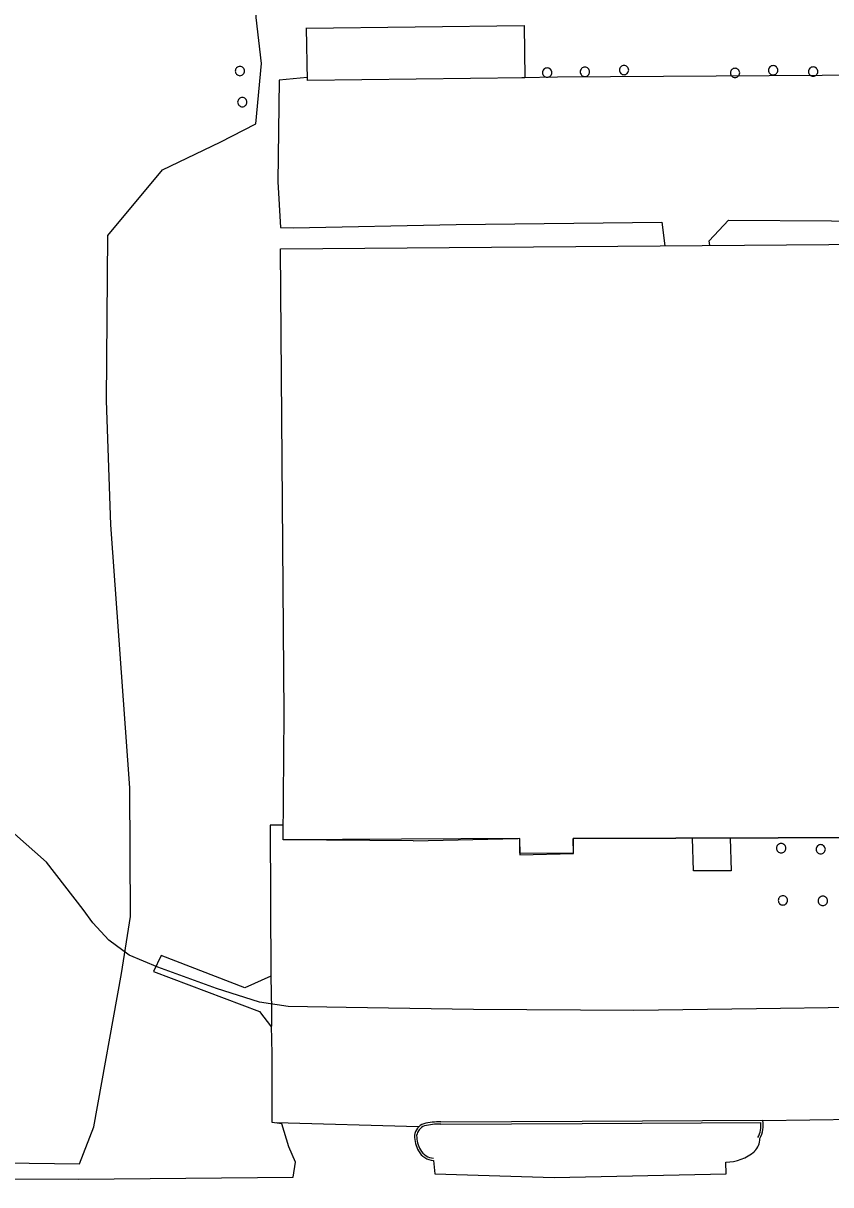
# Model space of a CAD drawing. Extents: x 2145380 to 2156929, y 139568 to 149130.
# Drawn here: x 2150346 to 2150561.8, y 141666.5 to 141976.9 of the extents above; entities that cross this region are included whole.
import ezdxf

# ---------------------------------------------------------------- set-up
doc = ezdxf.new("R2010")
doc.units = 0
for name, color, linetype in [('TOPO_Asphalt', 7, 'Continuous'), ('TOPO_Building', 7, 'Continuous'), ('TOPO_Concrete', 7, 'Continuous'), ('TOPO_Curb Back', 7, 'Continuous'), ('TOPO_Fence', 7, 'Continuous'), ('TOPO_Flowline', 7, 'Continuous'), ('TOPO_Misc', 7, 'Continuous'), ('TOPO_Tree', 7, 'Continuous'), ('TOPO_Wall Freestanding', 7, 'Continuous')]:
    doc.layers.add(name, color=color, linetype=linetype)

# ---------------------------------------------------------------- blocks, each defined once
blk = doc.blocks.new('POST')
at = {"layer": 'TOPO_Misc'}
for start, end in [(89.99996, 180.00004), (179.99996, 270.00004), (359.99996, 90.00004), (269.99996, 0.00004)]:
    blk.add_arc((-0.01, 0.03), 3.16, start, end, dxfattribs=at)

msp = doc.modelspace()

# ---------------------------------------------------------------- linework, layer by layer
at = {"layer": 'TOPO_Asphalt'}
for p, q in [((2150451.64, 141681.92), (2150413.54, 141683)), ((2150573.84, 141683.97), (2150543.68, 141683.53))]:
    msp.add_line(p, q, dxfattribs=at)
for points in [[(2150421.89, 141962.35), (2150414.35, 141961.72), (2150414, 141934.55), (2150414.69, 141922.34), (2150418.15, 141922.25)], [(2150626.27, 141963.32), (2150559.5, 141962.96), (2150488.73, 141962.45), (2150479.24, 141962.33)], [(2150415.47, 141762.61), (2150411.97, 141762.58), (2150412.18, 141722.1), (2150412.36, 141713.37), (2150412.32, 141708.94)], [(2150418.13, 141668.51), (2150418.69, 141672.56), (2150416.98, 141676.58), (2150415.09, 141682.78), (2150412.5, 141683.15), (2150412.47, 141701.51), (2150412.32, 141708.94)], [(2150455.63, 141673), (2150455.96, 141669.37), (2150487.87, 141668.45), (2150533.82, 141669.36), (2150533.72, 141672.54)], [(2150036.31, 141666.66), (2150062.03, 141667.42), (2150084.63, 141667.15), (2150096.44, 141668.79), (2150100.18, 141667.72), (2150144.27, 141666.48), (2150162.33, 141667.55), (2150165.34, 141669.64), (2150171.75, 141669.83), (2150174.04, 141668.57), (2150192.94, 141667.37), (2150231.19, 141667.96), (2150284.16, 141668.2), (2150360.72, 141667.97), (2150418.15, 141668.5)]]:
    msp.add_lwpolyline(points, dxfattribs=at)
for centre, radius, start, end in [((2150537.62, 141679.03), 5.26, 316.965, 357.9206), ((2150533.8, 141684.12), 11.58, 269.6355, 311.4685)]:
    msp.add_arc(centre, radius, start, end, dxfattribs=at)
at = {"layer": 'TOPO_Building'}
msp.add_line((2150450.22, 141758.35), (2150478.17, 141759), dxfattribs=at)
for points in [[(2150421.62, 141975.54), (2150479.88, 141976.33), (2150480.07, 141962.34), (2150421.9, 141961.55), (2150421.71, 141975.65)], [(2150478.58, 141759), (2150478.68, 141754.67), (2150493.03, 141755), (2150492.94, 141758.99), (2150630, 141759.43), (2150631.02, 141771.72)], [(2150450.22, 141758.35), (2150415.44, 141758.64), (2150415.44, 141758.64)]]:
    msp.add_lwpolyline(points, dxfattribs=at)
msp.add_lwpolyline([(2150414.75, 141916.64), (2150628.96, 141918.31), (2150637.38, 141838.37), (2150631.52, 141777.75), (2150630, 141759.43), (2150492.94, 141758.99), (2150492.91, 141755), (2150478.69, 141755.12), (2150478.72, 141759), (2150415.44, 141758.64), (2150415.72, 141792.35)], close=True, dxfattribs=at)
at = {"layer": 'TOPO_Concrete'}
msp.add_lwpolyline([(2150412.17, 141722.23), (2150405.15, 141719.12), (2150382.8, 141727.76), (2150380.79, 141723.5), (2150409.14, 141712.74), (2150412.32, 141708.59)], dxfattribs=at)
at = {"layer": 'TOPO_Curb Back'}
for points in [[(2150457.58, 141683.28), (2150495.35, 141683.47), (2150543.66, 141683.7)], [(2150457.58, 141682.68), (2150495.35, 141682.87), (2150543.13, 141683.09)]]:
    msp.add_lwpolyline(points, dxfattribs=at)
for centre, radius, start, end in [((2150454.44, 141679.09), 3.97, 111.2664, 171.2685), ((2150454.44, 141679.09), 3.37, 111.9421, 170.4786), ((2150457.17, 141665.3), 17.99, 88.6637, 103.4051), ((2150457.17, 141665.3), 17.39, 88.6359, 103.2645), ((2150535.73, 141682.48), 7.42, 333.0121, 4.7273), ((2150535.73, 141682.48), 8.02, 333.0128, 8.7032), ((2150459.11, 141679.75), 8.6, 180.381, 209.5619), ((2150459.11, 141679.75), 8.01, 180.7316, 209.5762), ((2150455.92, 141677.9), 4.92, 209.156, 266.5854), ((2150455.92, 141677.9), 4.32, 209.1289, 266.5838)]:
    msp.add_arc(centre, radius, start, end, dxfattribs=at)
at = {"layer": 'TOPO_Fence'}
msp.add_lwpolyline([(2150534.95, 141759.12), (2150535.21, 141750.34), (2150525.11, 141750.39), (2150524.86, 141759.09)], dxfattribs=at)
at = {"layer": 'TOPO_Flowline'}
msp.add_lwpolyline([(2150567.53, 141713.88), (2150541.92, 141713.49), (2150509.16, 141713.09), (2150466.33, 141713.31), (2150432.28, 141713.86), (2150416.8, 141714.12), (2150409.15, 141715.25), (2150397.63, 141718.93), (2150381.89, 141724.6), (2150374.31, 141727.84), (2150368.87, 141731.89), (2150364.57, 141736.5), (2150362, 141740.07), (2150352.2, 141752.66), (2150343.64, 141760.25), (2150336.95, 141766.5), (2150331.04, 141772.47), (2150324.59, 141777.76), (2150319.65, 141782.69), (2150316.58, 141785.5)], dxfattribs=at)
at = {"layer": 'TOPO_Tree'}
msp.add_lwpolyline([(2150340.89, 141672.32), (2150361.02, 141672.11), (2150364.8, 141681.99), (2150372.22, 141722.97), (2150374.66, 141738.2), (2150374.45, 141772.52), (2150369.37, 141842.8), (2150368.18, 141876.03), (2150368.53, 141920.18), (2150383.14, 141937.69), (2150398.6, 141945.15), (2150408.16, 141950.03), (2150409.6, 141966.14), (2150408.22, 141978.41), (2150407.26, 142008.34), (2150406.61, 142044.05), (2150408.14, 142094.16), (2150409.5, 142137.13), (2150403.71, 142151.14), (2150399.55, 142156.39), (2150393.85, 142160.13), (2150387.19, 142162.92), (2150345.67, 142164.43)], dxfattribs=at)
at = {"layer": 'TOPO_Wall Freestanding'}
for points in [[(2150529.52, 141917.53), (2150529.33, 141918.71), (2150534.48, 141924.23), (2150589.51, 141923.87)], [(2150418.15, 141922.25), (2150461.65, 141923.08), (2150516.65, 141923.69), (2150517.43, 141917.44)]]:
    msp.add_lwpolyline(points, dxfattribs=at)

# ---------------------------------------------------------------- block references
at = {"layer": 'TOPO_Misc', "xscale": 0.39370000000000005, "yscale": 0.3937000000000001}
for p in [(2150403.88, 141964.11), (2150486, 141963.69), (2150496.09, 141963.9), (2150506.55, 141964.37), (2150536.22, 141963.61), (2150546.4, 141964.31), (2150557.09, 141963.96), (2150404.52, 141955.8), (2150548.56, 141756.41), (2150559.12, 141756.13), (2150549.02, 141742.46), (2150559.68, 141742.33)]:
    msp.add_blockref('POST', p, dxfattribs=at)

doc.saveas('drawing.dxf')
